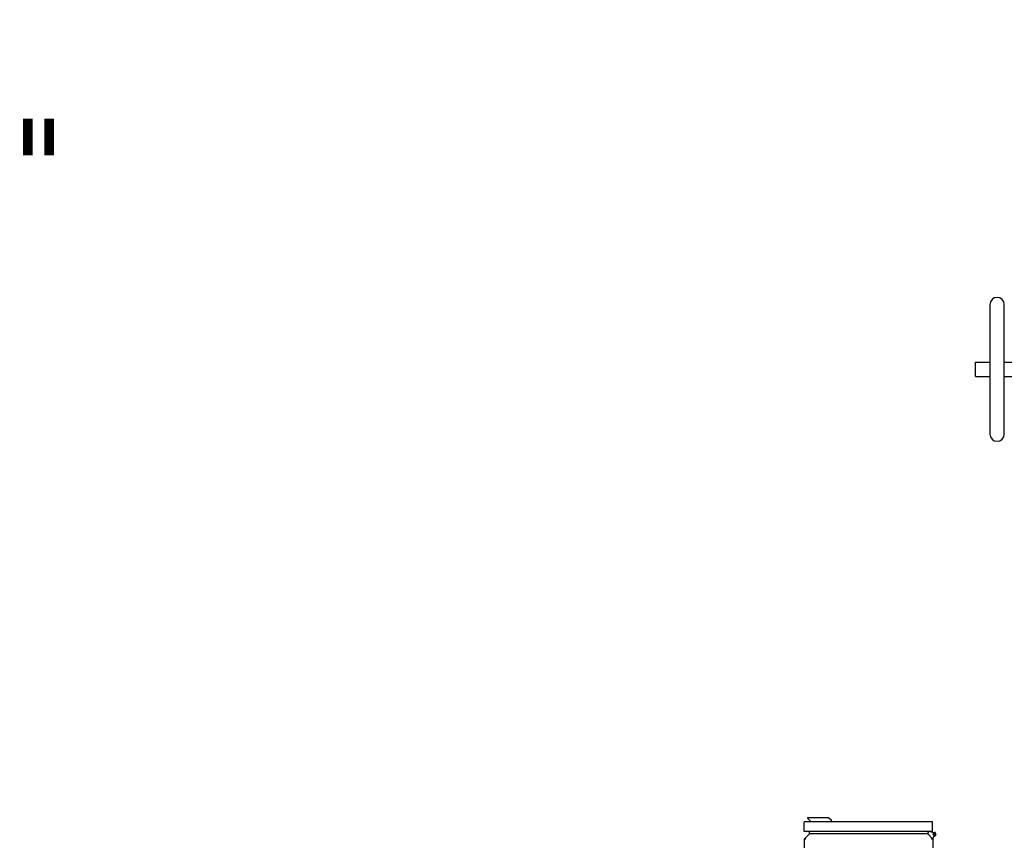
# Model space of a CAD drawing. Header units: inches. Extents: x 36 to 1719, y -84 to 1122.
# Tile 496 of 571: x 626 to 687, y 855 to 905. Entities that reach past the tile are written whole.
import ezdxf

# ---------------------------------------------------------------- set-up
doc = ezdxf.new("R2010")
doc.units = ezdxf.units.IN
doc.header["$LTSCALE"] = 48
doc.header["$MEASUREMENT"] = 0
doc.layers.add('Dimension (ANSI)', color=7, linetype='Continuous', lineweight=25)
doc.layers.add('Visible (ANSI)', color=7, linetype='Continuous', lineweight=30)
doc.styles.add('Note Text (ANSI)', font='tahoma.ttf')
doc.dimstyles.new('Architectural (ANSI)', dxfattribs={"dimscale": 48, "dimtxt": 0.125, "dimasz": 0.098425, "dimexe": 0.125, "dimexo": 0.0625, "dimgap": 0.031496, "dimtad": 0, "dimtih": 1, "dimtoh": 1, "dimdec": 4, "dimrnd": 1e-08, "dimzin": 3, "dimdsep": 46, "dimlunit": 4, "dimtxsty": 'Note Text (ANSI)', "dimcen": 0.09, "dimdle": 0.393701, "dimclrd": 256, "dimclre": 256, "dimclrt": 256, "dimadec": 0, "dimazin": 3, "dimtfac": 0.96, "dimtofl": 0, "dimtmove": 0, "dimatfit": 3, "dimfxl": 1, "dimfrac": 2, "dimtolj": 1, "dimtzin": 12, "dimlwd": -1, "dimlwe": -1, "dimarcsym": 0})

# ---------------------------------------------------------------- blocks, each defined once
blk = doc.blocks.new('*D22')
at = {"layer": 'Defpoints', "color": 0, "transparency": 16777216}
for p in [(702.014, 1001.053), (609.741, 760.491), (738.918, 760.491)]:
    blk.add_point(p, dxfattribs=at)
at = {"layer": 'Dimension (ANSI)', "transparency": 16777216}
for p, q in [((699.014, 1001.053), (603.741, 1001.053)), ((609.741, 996.328), (609.741, 900.572)), ((609.741, 765.216), (609.741, 889.973)), ((735.918, 760.491), (603.741, 760.491))]:
    blk.add_line(p, q, dxfattribs=at)
for points in [[(608.953, 996.328), (610.528, 996.328), (609.741, 1001.053)], [(608.953, 765.216), (610.528, 765.216), (609.741, 760.491)]]:
    blk.add_solid(points, dxfattribs=at)
at = {"layer": 'Dimension (ANSI)', "transparency": 16777216, "insert": (589.782, 899.06), "char_height": 6, "attachment_point": 1, "style": 'Note Text (ANSI)'}
blk.add_mtext('\\A1;20\'-0 9/16"', dxfattribs=at)

msp = doc.modelspace()

# ---------------------------------------------------------------- linework, layer by layer
at = {"layer": 'Visible (ANSI)'}
for p, q in [((685.73768, 887.6939), (685.73768, 879.7739)), ((686.61768, 879.7739), (686.61768, 887.6939)), ((684.85768, 883.2939), (684.85768, 884.1739)), ((684.85768, 884.1739), (685.73768, 884.1739)), ((686.61768, 884.1739), (695.44268, 884.1739)), ((684.85768, 883.2939), (685.73768, 883.2939)), ((686.61768, 883.2939), (695.44268, 883.2939)), ((674.60409, 856.33394), (675.86393, 856.33394)), ((674.60409, 856.2552), (674.60409, 856.33394)), ((674.76157, 856.09772), (674.60409, 856.2552)), ((674.76157, 856.05835), (674.76157, 856.09772)), ((675.86393, 856.33394), (676.02141, 856.17646)), ((676.02141, 856.17646), (676.02141, 856.05835)), ((682.22023, 856.05835), (674.38558, 856.05835)), ((674.38558, 855.4678), (674.38558, 856.05835)), ((682.22023, 855.4678), (674.38558, 855.4678)), ((674.70272, 855.34066), (674.70272, 855.4678)), ((681.93186, 855.4678), (681.93186, 855.34066)), ((681.96345, 855.28865), (681.98059, 855.4678)), ((682.10036, 855.4678), (682.11697, 855.44278)), ((682.12181, 855.44004), (682.12181, 855.4678)), ((682.16118, 855.4678), (682.16118, 855.44004)), ((682.22023, 855.4678), (682.22023, 856.05835)), ((674.40474, 855.01822), (674.38028, 854.99376)), ((674.38028, 854.99376), (674.38028, 849.97762)), ((674.70272, 855.3162), (674.40474, 855.01822)), ((674.40474, 855.01822), (674.4638, 855.01822)), ((674.44749, 855.00191), (674.4638, 855.01822)), ((674.4638, 855.01822), (674.47533, 855.02975)), ((674.70272, 855.3162), (674.70272, 855.34066)), ((674.70272, 855.34066), (681.93186, 855.34066)), ((681.93186, 855.34066), (681.93186, 855.3162)), ((682.22983, 855.01822), (681.93186, 855.3162)), ((682.12262, 855.43932), (682.33784, 855.41425)), ((682.15925, 855.02975), (682.17078, 855.01822)), ((682.17078, 855.01822), (682.18709, 855.00191)), ((682.17078, 855.01822), (682.22983, 855.01822)), ((682.2543, 854.99376), (682.22983, 855.01822)), ((682.29193, 855.1647), (682.25246, 855.01238)), ((682.2543, 854.99376), (682.2543, 851.86303))]:
    msp.add_line(p, q, dxfattribs=at)
for radius in [0.06122, 0.02835]:
    msp.add_circle((682.32417, 855.29693), radius, dxfattribs=at)
for centre, radius, start, end in [((686.17768, 887.6939), 0.44, 0, 180), ((686.17768, 879.7739), 0.44, 180, 0), ((681.97129, 855.2879), 0.00787, 174.5353498, 225), ((682.12353, 855.44714), 0.00787, 213.590837, 263.3545629), ((682.20055, 855.44004), 0.07874, 180, 180.422657), ((682.20055, 855.44004), 0.03937, 180, 187.6664784), ((682.24483, 855.01436), 0.00787, 225, 345.4718031), ((682.31099, 855.15977), 0.01969, 84.5103731, 165.4718031), ((682.32417, 855.29693), 0.11811, 264.5104141, 83.3545629)]:
    msp.add_arc(centre, radius, start, end, dxfattribs=at)

# ---------------------------------------------------------------- dimensions: what is measured, and where the dimension line sits
at = {"layer": 'Dimension (ANSI)'}
dim = msp.add_linear_dim(base=(609.7408, 760.4914), p1=(702.01418, 1001.0529), p2=(738.91768, 760.4914), angle=270, dimstyle='Architectural (ANSI)', override={"dimgap": 0.031496, "dimdec": 4, "dimlfac": 1, "dimtol": 0, "dimlim": 0, "dimtp": 0, "dimtm": 0, "dimtdec": 2, "dimatfit": 1}, dxfattribs=at)
dim.commit()
dim.dimension.update_dxf_attribs({"geometry": '*D22', "text_midpoint": (609.7408, 895.27215), "dimtype": 160})

doc.saveas('drawing.dxf')
